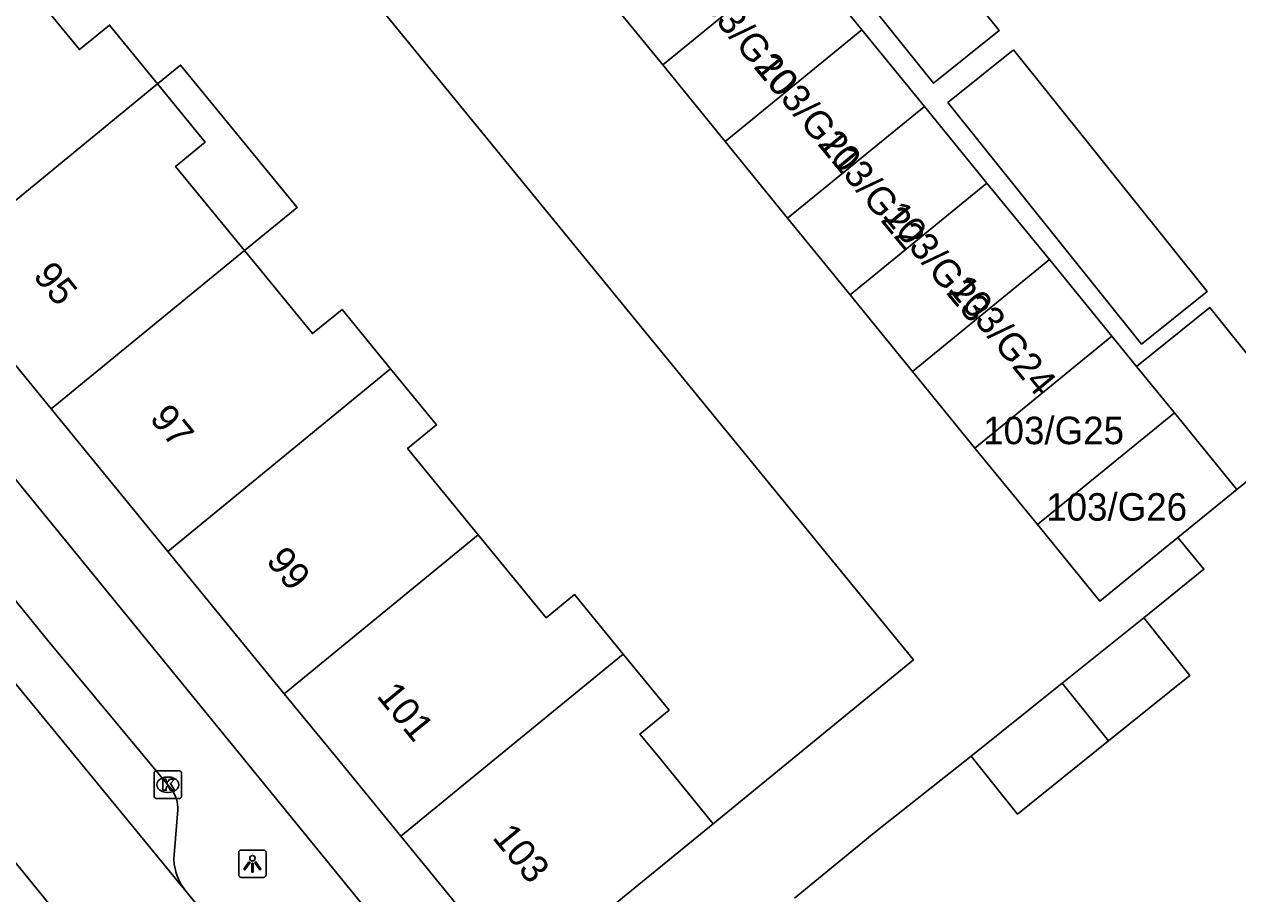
# Model space of a CAD drawing. Extents: x 162074 to 163034, y 381824 to 382557.
# Drawn here: x 162622.87 to 162667.06, y 381995 to 382026.64 of the extents above; entities that cross this region are included whole.
import ezdxf

# ---------------------------------------------------------------- set-up
doc = ezdxf.new("R2010")
doc.units = 0
for name, color, linetype in [('IMGEO_Kolk', 7, 'Continuous'), ('IMGEO_Lichtpunt', 7, 'Continuous'), ('IMGEO_Pand', 7, 'Continuous'), ('IMGEO_Pand_nummerreeks', 7, 'Continuous'), ('IMGEO_Rijbaan_lokaal_open', 7, 'Continuous'), ('IMGEO_Voetpad_open', 7, 'Continuous')]:
    doc.layers.add(name, color=color, linetype=linetype)

msp = doc.modelspace()

# ---------------------------------------------------------------- linework, layer by layer
at = {"layer": 'IMGEO_Kolk'}
for p, q in [((162627.599, 381998.54), (162627.599, 381999.392)), ((162627.674, 381999.466), (162628.526, 381999.466)), ((162628.087, 381999.246), (162628.112, 381999.246)), ((162628.6, 381999.392), (162628.6, 381998.54)), ((162628.526, 381998.466), (162627.674, 381998.466)), ((162628.11, 381998.686), (162628.085, 381998.686))]:
    msp.add_line(p, q, dxfattribs=at)
for points in [[(162627.599, 381998.54), (162627.599, 381999.392)], [(162627.674, 381999.466), (162628.526, 381999.466)], [(162628.6, 381999.392), (162628.6, 381998.54)], [(162627.92, 381999.166), (162628.043, 381999.166), (162628.043, 381999.015), (162628.173, 381999.166), (162628.337, 381999.166), (162628.191, 381999.015), (162628.344, 381998.766), (162628.192, 381998.766), (162628.107, 381998.93), (162628.043, 381998.863), (162628.043, 381998.766), (162627.92, 381998.766), (162627.92, 381999.166)], [(162628.526, 381998.466), (162627.674, 381998.466)]]:
    msp.add_lwpolyline(points, dxfattribs=at)
for centre, start, end in [((162627.676, 381999.39), 91.552, 178.448), ((162627.676, 381999.39), 91.552, 178.448), ((162628.524, 381999.39), 1.552, 88.448), ((162628.524, 381999.39), 1.552, 88.448), ((162627.676, 381998.542), 181.552, 268.448), ((162627.676, 381998.542), 181.552, 268.448), ((162628.524, 381998.542), 271.552, 358.448), ((162628.524, 381998.542), 271.552, 358.448)]:
    msp.add_arc(centre, 0.0765, start, end, dxfattribs=at)
for centre, major_axis, ratio, start_param, end_param in [((162628.086, 381998.966), (-0.387, 0.002), 0.722429, 4.712389, 7.853982), ((162628.111, 381998.966), (-0.39, 0.002), 0.717154, 1.570796, 4.712389)]:
    msp.add_ellipse(centre, major_axis=major_axis, ratio=ratio, start_param=start_param, end_param=end_param, dxfattribs=at)
at = {"layer": 'IMGEO_Lichtpunt'}
for p, q in [((162631.582, 381996.59), (162630.774, 381996.59)), ((162631.582, 381996.59), (162630.774, 381996.59)), ((162630.68, 381996.495), (162630.68, 381995.688)), ((162630.68, 381996.495), (162630.68, 381995.688)), ((162631.676, 381995.688), (162631.676, 381996.495)), ((162631.676, 381995.688), (162631.676, 381996.495)), ((162630.774, 381995.594), (162631.582, 381995.594)), ((162630.774, 381995.594), (162631.582, 381995.594))]:
    msp.add_line(p, q, dxfattribs=at)
for points in [[(162631.054, 381996.159), (162631.093, 381996.131), (162630.905, 381995.869), (162630.867, 381995.896), (162631.054, 381996.159)], [(162631.266, 381996.131), (162631.304, 381996.158), (162631.491, 381995.896), (162631.452, 381995.868), (162631.266, 381996.131)], [(162631.156, 381996.111), (162631.203, 381996.111), (162631.203, 381995.789), (162631.156, 381995.789), (162631.156, 381996.111)]]:
    msp.add_lwpolyline(points, dxfattribs=at)
msp.add_circle((162631.179, 381996.293), 0.0994, dxfattribs=at)
for centre, start, end in [((162630.774, 381996.495), 90, 180), ((162630.774, 381996.495), 90, 180), ((162631.582, 381996.495), 0, 90), ((162631.582, 381996.495), 0, 90), ((162630.774, 381995.688), 180, 270), ((162630.774, 381995.688), 180, 270), ((162631.582, 381995.688), 270, 0), ((162631.582, 381995.688), 270, 360)]:
    msp.add_arc(centre, 0.0946, start, end, dxfattribs=at)
at = {"layer": 'IMGEO_Pand'}
for points in [[(162648.923, 382033.283), (162651.312, 382035.201), (162658.37, 382026.41), (162655.982, 382024.492), (162648.923, 382033.283)], [(162651.099, 382029.228), (162646.118, 382025.164)], [(162651.099, 382029.228), (162653.374, 382026.439)], [(162622.393, 382028.758), (162624.882, 382025.716), (162625.975, 382026.61), (162627.728, 382024.468)], [(162646.118, 382025.164), (162643.843, 382027.953)], [(162648.392, 382022.375), (162653.374, 382026.439)], [(162653.374, 382026.439), (162655.649, 382023.651)], [(162656.501, 382023.791), (162658.889, 382025.708), (162665.948, 382016.918), (162663.56, 382015), (162656.501, 382023.791)], [(162627.728, 382024.468), (162628.565, 382025.153), (162632.807, 382019.97), (162630.892, 382018.403)], [(162648.392, 382022.375), (162646.118, 382025.164)], [(162619.613, 382017.828), (162627.728, 382024.468)], [(162630.892, 382018.403), (162628.384, 382021.468), (162629.461, 382022.35), (162627.728, 382024.468)], [(162655.649, 382023.651), (162650.667, 382019.587)], [(162655.649, 382023.651), (162657.924, 382020.862)], [(162650.667, 382019.587), (162648.392, 382022.375)], [(162652.942, 382016.798), (162657.924, 382020.862)], [(162657.924, 382020.862), (162660.2, 382018.074)], [(162652.942, 382016.798), (162650.667, 382019.587)], [(162630.892, 382018.403), (162623.856, 382012.644)], [(162630.892, 382018.403), (162633.364, 382015.382), (162634.441, 382016.263), (162636.212, 382014.098)], [(162623.856, 382012.644), (162619.613, 382017.828)], [(162660.2, 382018.074), (162655.217, 382014.009)], [(162660.2, 382018.074), (162662.475, 382015.285)], [(162655.217, 382014.009), (162652.942, 382016.798)], [(162663.372, 382014.186), (162666.041, 382016.328), (162669.658, 382011.824), (162673.387, 382007.18), (162671.261, 382005.473)], [(162657.491, 382011.22), (162662.475, 382015.285)], [(162662.475, 382015.285), (162663.372, 382014.186)], [(162628.098, 382007.459), (162636.212, 382014.098)], [(162636.212, 382014.098), (162637.877, 382012.063), (162636.828, 382011.204), (162639.404, 382008.055)], [(162657.491, 382011.22), (162655.217, 382014.009)], [(162663.372, 382014.186), (162664.75, 382012.497)], [(162628.098, 382007.459), (162623.856, 382012.644)], [(162664.75, 382012.497), (162659.766, 382008.432)], [(162667.024, 382009.709), (162664.75, 382012.497)], [(162659.766, 382008.432), (162657.491, 382011.22)], [(162669.524, 382007.635), (162667.532, 382010.117), (162667.024, 382009.709)], [(162667.024, 382009.709), (162664.883, 382007.962)], [(162664.883, 382007.962), (162662.041, 382005.643), (162659.766, 382008.432)], [(162639.404, 382008.055), (162632.34, 382002.275)], [(162639.404, 382008.055), (162641.871, 382005.041), (162642.904, 382005.887), (162644.68, 382003.717)], [(162632.34, 382002.275), (162628.098, 382007.459)], [(162660.664, 382002.66), (162663.633, 382005.045)], [(162663.633, 382005.045), (162665.32, 382002.945), (162662.351, 382000.56)], [(162636.582, 381997.091), (162640.138, 382000), (162644.68, 382003.717)], [(162644.68, 382003.717), (162646.352, 382001.674), (162645.292, 382000.807), (162645.952, 382000), (162647.957, 381997.549)], [(162657.352, 382000), (162660.664, 382002.66)], [(162662.351, 382000.56), (162660.664, 382002.66)], [(162636.582, 381997.091), (162634.201, 382000), (162632.34, 382002.275)], [(162662.351, 382000.56), (162659.039, 381997.9), (162657.352, 382000)], [(162647.957, 381997.549), (162644.789, 381994.957), (162640.919, 381991.79)], [(162640.919, 381991.79), (162636.582, 381997.091)]]:
    msp.add_lwpolyline(points, dxfattribs=at)
at = {"layer": 'IMGEO_Rijbaan_lokaal_open'}
for points in [[(162647.957, 381997.549), (162655.247, 382003.513), (162626.106, 382039.13), (162616.828, 382049.398), (162610.744, 382055.796), (162599.864, 382066.158), (162604.252, 382071.737)], [(162604.279, 382027.908), (162602.774, 382026.667), (162605.666, 382023.158), (162614.172, 382012.839), (162622.584, 382002.604), (162628.703, 381995.159)], [(162664.883, 382007.962), (162665.826, 382006.806), (162663.633, 382005.045)], [(162640.64, 381974.07), (162640.48, 381974.261), (162627.42, 381990.159), (162619.379, 382000), (162617.368, 382002.476)], [(162657.352, 382000), (162653.886, 381997.268), (162650.92, 381994.841)], [(162628.703, 381995.159), (162634.996, 381987.503)]]:
    msp.add_lwpolyline(points, dxfattribs=at)
at = {"layer": 'IMGEO_Voetpad_open'}
for points in [[(162585.935, 382052.319), (162587.039, 382053.571), (162630.776, 382000), (162638.855, 381990.105)], [(162604.279, 382027.908), (162607.44, 382024.075), (162618.724, 382010.331), (162619.994, 382008.784), (162621.891, 382006.462), (162623.723, 382004.219), (162628.1, 381998.966), (162628.239, 381998.796)], [(162628.457, 381998.05), (162628.325, 381996.413)]]:
    msp.add_lwpolyline(points, dxfattribs=at)
for centre, radius, start, end in [((162627.251, 381998.103), 1.207, 357.5047, 35.0747), ((162630.218, 381996.3), 1.896, 176.5691, 216.9803)]:
    msp.add_arc(centre, radius, start, end, dxfattribs=at)

# ---------------------------------------------------------------- texts
at = {"layer": 'IMGEO_Pand_nummerreeks'}
for s, rotation, p in [('103/G20', 309.4903, (162647.081, 382027.899)), ('103/G21', 309.4903, (162649.423, 382025.078)), ('103/G22', 309.4903, (162651.708, 382022.315)), ('103/G23', 309.4903, (162654.094, 382019.679)), ('95', 309.2907, (162623.162, 382017.472)), ('103/G24', 309.4903, (162656.49, 382017.001)), ('97', 309.2907, (162627.404, 382012.287)), ('103/G25', 0, (162657.788, 382011.359)), ('103/G26', 360, (162660.084, 382008.576)), ('99', 309.2907, (162631.646, 382007.103)), ('101', 309.2902, (162635.669, 382002.187)), ('103', 309.2924, (162639.886, 381997.033))]:
    msp.add_text(s, height=1, rotation=rotation, dxfattribs=at).set_placement(p)

doc.saveas('drawing.dxf')
